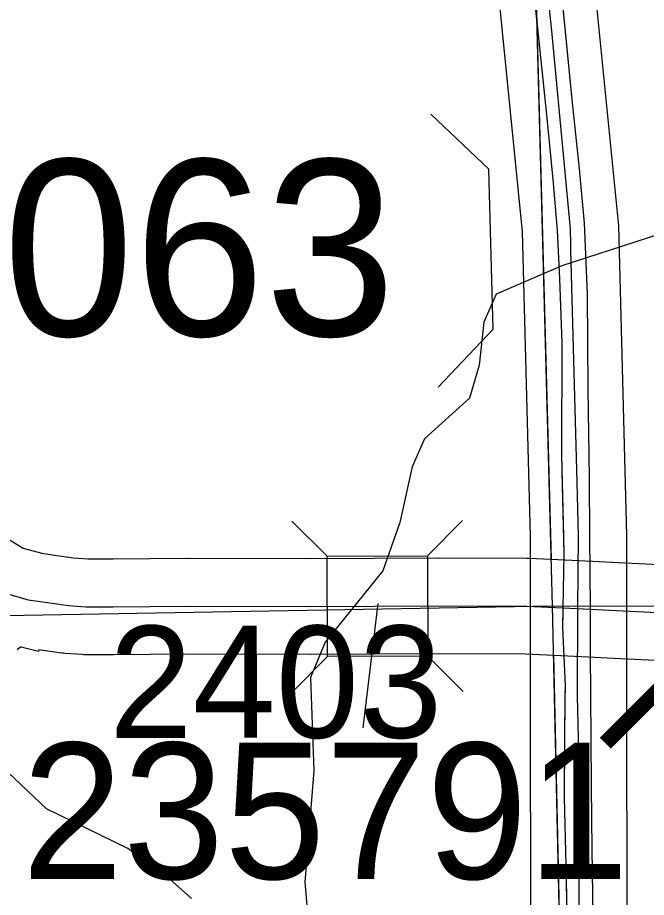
# Model space of a CAD drawing. Extents: x 23.6 to 68.7, y -63 to -29.
# Drawn here: x 44.452 to 44.845, y -54.804 to -54.254 of the extents above; entities that cross this region are included whole.
import ezdxf

# ---------------------------------------------------------------- set-up
doc = ezdxf.new("R2010")
doc.units = 0
for name, color, linetype in [('tdCoDivCarto', 7, 'Continuous'), ('tdCoHydroRiver', 7, 'Continuous'), ('tdCoPriCL', 7, 'Continuous'), ('tdCoPriDiv', 7, 'Continuous'), ('tdCoPrimary', 7, 'Continuous'), ('tdCoSecRdNmbr', 7, 'Continuous'), ('tdCoSecRteBand', 7, 'Continuous'), ('tdCoSecRteCL', 7, 'Continuous'), ('tdCoSectLine', 7, 'Continuous'), ('tdCoSectLinePart', 7, 'Continuous'), ('tdCoStrucDivPri', 7, 'Continuous'), ('tdCoStrucPriMaintName', 7, 'Continuous'), ('tdCoStrucSec', 7, 'Continuous'), ('tdCoStrucSecFHWANum', 7, 'Continuous'), ('tdCoSurfAsphalt', 7, 'Continuous'), ('tdCoSurfGravel', 7, 'Continuous'), ('tdCoTwpBndryShd', 7, 'Continuous'), ('tdStHwyPriRefPost1', 7, 'Continuous')]:
    doc.layers.add(name, color=color, linetype=linetype)

msp = doc.modelspace()

# ---------------------------------------------------------------- linework, layer by layer
at = {"layer": 'tdCoDivCarto'}
for p, q in [((44.77335, -54.22181), (44.77779, -54.26472)), ((44.799, -54.30505), (44.79209, -54.23502)), ((44.77779, -54.26472), (44.78272, -54.31256)), ((44.80368, -54.34845), (44.799, -54.30505)), ((44.78272, -54.31256), (44.78691, -54.35498)), ((44.80664, -54.38224), (44.80368, -54.34845)), ((44.78691, -54.35498), (44.78962, -54.38679)), ((44.80862, -54.42663), (44.80664, -54.38224)), ((44.78962, -54.38679), (44.7911, -54.41713)), ((44.7911, -54.41713), (44.79258, -54.45683)), ((44.80911, -54.48606), (44.80862, -54.42663)), ((44.79258, -54.45683), (44.79234, -54.52687)), ((44.80985, -54.54155), (44.80911, -54.48606)), ((44.79234, -54.52687), (44.7928, -54.54639)), ((44.80987, -54.54411), (44.80985, -54.54155)), ((44.8101, -54.57583), (44.80987, -54.54411)), ((44.7928, -54.54639), (44.7936, -54.58002)), ((44.7928, -54.54639), (44.7936, -54.58002)), ((44.81011, -54.57775), (44.8101, -54.57583)), ((44.81041, -54.62312), (44.81011, -54.57775)), ((44.81041, -54.62312), (44.81011, -54.57775)), ((44.7936, -54.58002), (44.79381, -54.58901)), ((44.79381, -54.58901), (44.79327, -54.62273)), ((44.79323, -54.62501), (44.79307, -54.63488)), ((44.79327, -54.62273), (44.79323, -54.62501)), ((44.81041, -54.62352), (44.81041, -54.62312)), ((44.81059, -54.64981), (44.81041, -54.62352)), ((44.79307, -54.63488), (44.79455, -54.67113)), ((44.81075, -54.67774), (44.81059, -54.64981)), ((44.79455, -54.67113), (44.79449, -54.67972)), ((44.79449, -54.67972), (44.79431, -54.70582)), ((44.79449, -54.67972), (44.79431, -54.70582)), ((44.81091, -54.70385), (44.81075, -54.67774)), ((44.81091, -54.70385), (44.81075, -54.67774)), ((44.81108, -54.73439), (44.81091, -54.70385)), ((44.79431, -54.70582), (44.79406, -54.74117)), ((44.81158, -54.77336), (44.81108, -54.73439)), ((44.79406, -54.74117), (44.79505, -54.78358)), ((44.81232, -54.82835), (44.81158, -54.77336)), ((44.79505, -54.78358), (44.79628, -54.84178))]:
    msp.add_line(p, q, dxfattribs=at)
for points in [[(44.75962, -53.87258), (44.76052, -53.92317), (44.76151, -53.95449), (44.76225, -54.00653), (44.762, -54.03341), (44.76324, -54.08075), (44.76447, -54.11059), (44.76545, -54.13476), (44.76817, -54.16855), (44.77335, -54.22181), (44.77779, -54.26472), (44.78272, -54.31256), (44.78691, -54.35498), (44.78962, -54.38679), (44.7911, -54.41713), (44.79258, -54.45683), (44.79234, -54.52687), (44.79275, -54.5444)], [(44.80987, -54.54411), (44.80985, -54.54155), (44.80911, -54.48606), (44.80862, -54.42663), (44.80664, -54.38224), (44.80368, -54.34845), (44.799, -54.30505), (44.79209, -54.23502), (44.78716, -54.18421), (44.78322, -54.14007), (44.78174, -54.10875), (44.78001, -54.07447), (44.77853, -54.0148), (44.77828, -53.96917), (44.7768, -53.90703), (44.77628, -53.87231)], [(44.80987, -54.54411), (44.80985, -54.54155), (44.80911, -54.48606), (44.80862, -54.42663), (44.80664, -54.38224), (44.80368, -54.34845), (44.799, -54.30505), (44.79209, -54.23502), (44.78716, -54.18421), (44.78322, -54.14007), (44.78174, -54.10875), (44.78001, -54.07447), (44.77853, -54.0148), (44.77828, -53.96917), (44.7768, -53.90703), (44.77628, -53.87231)], [(44.80987, -54.54411), (44.80985, -54.54155), (44.80911, -54.48606), (44.80862, -54.42663), (44.80664, -54.38224), (44.80368, -54.34845), (44.799, -54.30505), (44.79209, -54.23502), (44.78716, -54.18421), (44.78322, -54.14007), (44.78174, -54.10875), (44.78001, -54.07447), (44.77853, -54.0148), (44.77828, -53.96917), (44.7768, -53.90703), (44.77628, -53.87231)], [(44.75966, -53.87457), (44.76052, -53.92317), (44.76151, -53.95449), (44.76225, -54.00653), (44.762, -54.03341), (44.76324, -54.08075), (44.76447, -54.11059), (44.76545, -54.13476), (44.76817, -54.16855), (44.77335, -54.22181), (44.77779, -54.26472), (44.78272, -54.31256), (44.78691, -54.35498), (44.78962, -54.38679), (44.7911, -54.41713), (44.79258, -54.45683), (44.79234, -54.52687), (44.7928, -54.54639)], [(44.75966, -53.87457), (44.76052, -53.92317), (44.76151, -53.95449), (44.76225, -54.00653), (44.762, -54.03341), (44.76324, -54.08075), (44.76447, -54.11059), (44.76545, -54.13476), (44.76817, -54.16855), (44.77335, -54.22181), (44.77779, -54.26472), (44.78272, -54.31256), (44.78691, -54.35498), (44.78962, -54.38679), (44.7911, -54.41713), (44.79258, -54.45683), (44.79234, -54.52687), (44.7928, -54.54639)], [(44.79275, -54.5444), (44.79355, -54.57803)], [(44.81011, -54.57775), (44.8101, -54.57583), (44.80987, -54.54411)], [(44.81011, -54.57775), (44.8101, -54.57583), (44.80987, -54.54411)], [(44.81011, -54.57775), (44.8101, -54.57583), (44.80987, -54.54411)], [(44.7928, -54.54639), (44.7936, -54.58002)], [(44.81041, -54.62312), (44.81011, -54.57775)], [(44.81041, -54.62312), (44.81011, -54.57775)], [(44.7936, -54.58002), (44.79381, -54.58901), (44.79327, -54.62273), (44.79323, -54.62501)], [(44.7936, -54.58002), (44.79381, -54.58901), (44.79327, -54.62273), (44.79323, -54.62501)], [(44.79355, -54.57803), (44.79381, -54.58901), (44.79327, -54.62273), (44.79327, -54.62302)], [(44.79327, -54.62302), (44.79307, -54.63488), (44.79455, -54.67113), (44.79451, -54.67773)], [(44.79323, -54.62501), (44.79307, -54.63488), (44.79455, -54.67113), (44.79449, -54.67972)], [(44.79323, -54.62501), (44.79307, -54.63488), (44.79455, -54.67113), (44.79449, -54.67972)], [(44.81075, -54.67774), (44.81059, -54.64981), (44.81041, -54.62352), (44.81041, -54.62312)], [(44.81075, -54.67774), (44.81059, -54.64981), (44.81041, -54.62352), (44.81041, -54.62312)], [(44.81075, -54.67774), (44.81059, -54.64981), (44.81041, -54.62352), (44.81041, -54.62312)], [(44.79449, -54.67972), (44.79431, -54.70582)], [(44.79451, -54.67773), (44.79432, -54.70383)], [(44.81091, -54.70385), (44.81075, -54.67774)], [(44.81091, -54.70385), (44.81075, -54.67774)], [(44.79432, -54.70383), (44.79406, -54.74117), (44.79505, -54.78358), (44.79628, -54.84178), (44.79705, -54.87439), (44.79751, -54.89382), (44.79762, -54.91835), (44.79776, -54.95202), (44.79727, -55.00257), (44.79579, -55.06225), (44.79529, -55.11552), (44.79431, -55.16755), (44.79505, -55.23265), (44.79511, -55.23658)], [(44.81907, -55.63401), (44.81774, -55.58987), (44.81774, -55.54746), (44.81651, -55.4937), (44.81602, -55.45029), (44.81528, -55.41281), (44.81552, -55.35954), (44.81454, -55.30702), (44.8138, -55.24536), (44.81306, -55.19728), (44.81281, -55.15708), (44.81232, -55.11442), (44.8133, -55.06287), (44.81429, -55.00517), (44.81478, -54.94796), (44.81466, -54.92473), (44.81454, -54.90283), (44.81432, -54.87674), (44.81429, -54.87249), (44.81232, -54.82835), (44.81158, -54.77336), (44.81108, -54.73439), (44.81091, -54.70385)], [(44.81907, -55.63401), (44.81774, -55.58987), (44.81774, -55.54746), (44.81651, -55.4937), (44.81602, -55.45029), (44.81528, -55.41281), (44.81552, -55.35954), (44.81454, -55.30702), (44.8138, -55.24536), (44.81306, -55.19728), (44.81281, -55.15708), (44.81232, -55.11442), (44.8133, -55.06287), (44.81429, -55.00517), (44.81478, -54.94796), (44.81466, -54.92473), (44.81454, -54.90283), (44.81432, -54.87674), (44.81429, -54.87249), (44.81232, -54.82835), (44.81158, -54.77336), (44.81108, -54.73439), (44.81091, -54.70385)], [(44.81907, -55.63401), (44.81774, -55.58987), (44.81774, -55.54746), (44.81651, -55.4937), (44.81602, -55.45029), (44.81528, -55.41281), (44.81552, -55.35954), (44.81454, -55.30702), (44.8138, -55.24536), (44.81306, -55.19728), (44.81281, -55.15708), (44.81232, -55.11442), (44.8133, -55.06287), (44.81429, -55.00517), (44.81478, -54.94796), (44.81466, -54.92473), (44.81454, -54.90283), (44.81432, -54.87674), (44.81429, -54.87249), (44.81232, -54.82835), (44.81158, -54.77336), (44.81108, -54.73439), (44.81091, -54.70385)], [(44.79431, -54.70582), (44.79406, -54.74117), (44.79505, -54.78358), (44.79628, -54.84178), (44.79705, -54.87439), (44.79751, -54.89382), (44.79762, -54.91835), (44.79776, -54.95202), (44.79727, -55.00257), (44.79579, -55.06225), (44.79529, -55.11552), (44.79431, -55.16755), (44.79505, -55.23265), (44.79515, -55.23857)], [(44.79431, -54.70582), (44.79406, -54.74117), (44.79505, -54.78358), (44.79628, -54.84178), (44.79705, -54.87439), (44.79751, -54.89382), (44.79762, -54.91835), (44.79776, -54.95202), (44.79727, -55.00257), (44.79579, -55.06225), (44.79529, -55.11552), (44.79431, -55.16755), (44.79505, -55.23265), (44.79515, -55.23857)]]:
    msp.add_lwpolyline(points, dxfattribs=at)
at = {"layer": 'tdCoHydroRiver'}
for points in [[(45.00335, -54.34066), (44.79247, -54.40897), (44.7516, -54.42672), (44.74387, -54.44416), (44.74097, -54.47102), (44.73485, -54.4916), (44.70668, -54.51713), (44.69895, -54.53457), (44.69139, -54.56937), (44.68063, -54.59947), (44.64474, -54.64401), (44.63548, -54.66619), (44.63762, -54.72458), (44.63196, -54.7941), (44.6355, -54.83511)], [(44.56102, -54.80424), (44.54351, -54.78862), (44.52126, -54.77304), (44.47051, -54.74828), (44.42591, -54.70607)]]:
    msp.add_lwpolyline(points, dxfattribs=at)
at = {"layer": 'tdCoPriCL'}
msp.add_lwpolyline([(44.8036, -54.87403), (44.80302, -54.7039), (44.80234, -54.67779), (44.80248, -54.62317), (44.80305, -54.57779), (44.80209, -54.54417), (44.79824, -54.39913), (44.79819, -54.39702), (44.79814, -54.39536), (44.79789, -54.38578), (44.78623, -54.26217), (44.77401, -54.1462), (44.76828, -53.87242), (44.75982, -53.61969), (44.75676, -53.47795), (44.75028, -52.94343), (44.74998, -52.91881), (44.74914, -52.87058), (44.7494, -52.62076), (44.74955, -52.58664)], dxfattribs=at)
at = {"layer": 'tdCoPriDiv'}
for points in [[(44.77442, -55.34671), (44.77306, -54.70433), (44.77308, -54.57802), (44.76796, -54.38758), (44.74408, -54.14808), (44.73832, -53.87323), (44.72987, -53.6205), (44.72002, -52.91925), (44.71944, -52.62066), (44.71579, -52.15275), (44.70741, -51.9351), (44.70025, -51.5156), (44.69483, -51.27524), (44.69208, -51.23116), (44.67958, -51.13478)], [(44.74004, -51.13439), (44.75184, -51.22543), (44.75479, -51.2727), (44.76024, -51.51441), (44.76739, -51.93343), (44.77577, -52.1513), (44.77944, -52.62083), (44.78001, -52.91836), (44.78985, -53.61885), (44.7983, -53.8716), (44.80401, -54.1443), (44.82789, -54.38397), (44.83309, -54.57755), (44.83306, -54.70345), (44.83442, -55.34588)]]:
    msp.add_lwpolyline(points, dxfattribs=at)
at = {"layer": 'tdCoPrimary'}
for p, q in [((44.7928, -54.54639), (44.7936, -54.58002)), ((44.7928, -54.54639), (44.7936, -54.58002)), ((44.81041, -54.62312), (44.81011, -54.57775)), ((44.81041, -54.62312), (44.81011, -54.57775)), ((44.79449, -54.67972), (44.79431, -54.70582)), ((44.79449, -54.67972), (44.79431, -54.70582)), ((44.81091, -54.70385), (44.81075, -54.67774)), ((44.81091, -54.70385), (44.81075, -54.67774))]:
    msp.add_line(p, q, dxfattribs=at)
for points in [[(44.80987, -54.54411), (44.80985, -54.54155), (44.80911, -54.48606), (44.80862, -54.42663), (44.80664, -54.38224), (44.80368, -54.34845), (44.799, -54.30505), (44.79209, -54.23502), (44.78716, -54.18421), (44.78322, -54.14007), (44.78174, -54.10875), (44.78001, -54.07447), (44.77853, -54.0148), (44.77828, -53.96917), (44.7768, -53.90703), (44.77628, -53.87231)], [(44.80987, -54.54411), (44.80985, -54.54155), (44.80911, -54.48606), (44.80862, -54.42663), (44.80664, -54.38224), (44.80368, -54.34845), (44.799, -54.30505), (44.79209, -54.23502), (44.78716, -54.18421), (44.78322, -54.14007), (44.78174, -54.10875), (44.78001, -54.07447), (44.77853, -54.0148), (44.77828, -53.96917), (44.7768, -53.90703), (44.77628, -53.87231)], [(44.75966, -53.87457), (44.76052, -53.92317), (44.76151, -53.95449), (44.76225, -54.00653), (44.762, -54.03341), (44.76324, -54.08075), (44.76447, -54.11059), (44.76545, -54.13476), (44.76817, -54.16855), (44.77335, -54.22181), (44.77779, -54.26472), (44.78272, -54.31256), (44.78691, -54.35498), (44.78962, -54.38679), (44.7911, -54.41713), (44.79258, -54.45683), (44.79234, -54.52687), (44.7928, -54.54639)], [(44.75966, -53.87457), (44.76052, -53.92317), (44.76151, -53.95449), (44.76225, -54.00653), (44.762, -54.03341), (44.76324, -54.08075), (44.76447, -54.11059), (44.76545, -54.13476), (44.76817, -54.16855), (44.77335, -54.22181), (44.77779, -54.26472), (44.78272, -54.31256), (44.78691, -54.35498), (44.78962, -54.38679), (44.7911, -54.41713), (44.79258, -54.45683), (44.79234, -54.52687), (44.7928, -54.54639)], [(44.77335, -54.22181), (44.77779, -54.26472), (44.78272, -54.31256), (44.78691, -54.35498), (44.78962, -54.38679), (44.7911, -54.41713), (44.79258, -54.45683), (44.79234, -54.52687), (44.7928, -54.54639), (44.7936, -54.58002), (44.79381, -54.58901), (44.79327, -54.62273), (44.79323, -54.62501), (44.79307, -54.63488), (44.79455, -54.67113), (44.79449, -54.67972), (44.79431, -54.70582), (44.79406, -54.74117), (44.79505, -54.78358), (44.79628, -54.84178)], [(44.81232, -54.82835), (44.81158, -54.77336), (44.81108, -54.73439), (44.81091, -54.70385), (44.81075, -54.67774), (44.81059, -54.64981), (44.81041, -54.62352), (44.81041, -54.62312), (44.81011, -54.57775), (44.8101, -54.57583), (44.80987, -54.54411), (44.80985, -54.54155), (44.80911, -54.48606), (44.80862, -54.42663), (44.80664, -54.38224), (44.80368, -54.34845), (44.799, -54.30505), (44.79209, -54.23502)], [(44.81011, -54.57775), (44.8101, -54.57583), (44.80987, -54.54411)], [(44.81011, -54.57775), (44.8101, -54.57583), (44.80987, -54.54411)], [(44.7936, -54.58002), (44.79381, -54.58901), (44.79327, -54.62273), (44.79323, -54.62501)], [(44.7936, -54.58002), (44.79381, -54.58901), (44.79327, -54.62273), (44.79323, -54.62501)], [(44.79323, -54.62501), (44.79307, -54.63488), (44.79455, -54.67113), (44.79449, -54.67972)], [(44.79323, -54.62501), (44.79307, -54.63488), (44.79455, -54.67113), (44.79449, -54.67972)], [(44.81075, -54.67774), (44.81059, -54.64981), (44.81041, -54.62352), (44.81041, -54.62312)], [(44.81075, -54.67774), (44.81059, -54.64981), (44.81041, -54.62352), (44.81041, -54.62312)], [(44.81907, -55.63401), (44.81774, -55.58987), (44.81774, -55.54746), (44.81651, -55.4937), (44.81602, -55.45029), (44.81528, -55.41281), (44.81552, -55.35954), (44.81454, -55.30702), (44.8138, -55.24536), (44.81306, -55.19728), (44.81281, -55.15708), (44.81232, -55.11442), (44.8133, -55.06287), (44.81429, -55.00517), (44.81478, -54.94796), (44.81466, -54.92473), (44.81454, -54.90283), (44.81432, -54.87674), (44.81429, -54.87249), (44.81232, -54.82835), (44.81158, -54.77336), (44.81108, -54.73439), (44.81091, -54.70385)], [(44.81907, -55.63401), (44.81774, -55.58987), (44.81774, -55.54746), (44.81651, -55.4937), (44.81602, -55.45029), (44.81528, -55.41281), (44.81552, -55.35954), (44.81454, -55.30702), (44.8138, -55.24536), (44.81306, -55.19728), (44.81281, -55.15708), (44.81232, -55.11442), (44.8133, -55.06287), (44.81429, -55.00517), (44.81478, -54.94796), (44.81466, -54.92473), (44.81454, -54.90283), (44.81432, -54.87674), (44.81429, -54.87249), (44.81232, -54.82835), (44.81158, -54.77336), (44.81108, -54.73439), (44.81091, -54.70385)], [(44.79431, -54.70582), (44.79406, -54.74117), (44.79505, -54.78358), (44.79628, -54.84178), (44.79705, -54.87439), (44.79751, -54.89382), (44.79762, -54.91835), (44.79776, -54.95202), (44.79727, -55.00257), (44.79579, -55.06225), (44.79529, -55.11552), (44.79431, -55.16755), (44.79505, -55.23265), (44.79515, -55.23857)], [(44.79431, -54.70582), (44.79406, -54.74117), (44.79505, -54.78358), (44.79628, -54.84178), (44.79705, -54.87439), (44.79751, -54.89382), (44.79762, -54.91835), (44.79776, -54.95202), (44.79727, -55.00257), (44.79579, -55.06225), (44.79529, -55.11552), (44.79431, -55.16755), (44.79505, -55.23265), (44.79515, -55.23857)]]:
    msp.add_lwpolyline(points, dxfattribs=at)
at = {"layer": 'tdCoSecRteBand'}
for points in [[(44.43395, -54.57214), (44.45582, -54.58544), (44.46762, -54.58853), (44.47538, -54.58969), (44.4873, -54.59133), (44.49623, -54.59195), (44.51207, -54.59209), (44.5582, -54.59165), (44.55837, -54.59164), (44.55855, -54.59164), (44.6356, -54.59179), (44.71537, -54.59149), (44.71547, -54.59149), (44.71558, -54.59149), (44.77068, -54.59168), (44.77132, -54.59168), (44.77197, -54.59171), (44.79466, -54.59276), (44.81181, -54.59356), (44.82365, -54.59411), (44.82372, -54.59411), (44.82379, -54.59411), (44.86179, -54.59605)], [(44.85934, -54.656), (44.82081, -54.65404), (44.80902, -54.65349), (44.79188, -54.6527), (44.76983, -54.65167), (44.71549, -54.65149), (44.63574, -54.65179), (44.63566, -54.65179), (44.63557, -54.65179), (44.55861, -54.65164), (44.51238, -54.65209), (44.5121, -54.6521), (44.51182, -54.65209), (44.49479, -54.65194), (44.49389, -54.65194), (44.49298, -54.65187), (44.48213, -54.65112), (44.48112, -54.65105), (44.48011, -54.65091), (44.467, -54.6491), (44.46683, -54.64908), (44.46665, -54.64905), (44.4657, -54.64891), (44.46543, -54.64997), (44.45555, -54.64739), (44.4546, -54.64724), (44.45415, -54.64718), (44.45343, -54.64778), (44.45217, -54.64883)]]:
    msp.add_lwpolyline(points, dxfattribs=at)
at = {"layer": 'tdCoSecRteCL'}
msp.add_lwpolyline([(44.44398, -54.61336), (44.45905, -54.61758), (44.4711, -54.61938), (44.48421, -54.62119), (44.49506, -54.62195), (44.51208, -54.6221), (44.55849, -54.62164), (44.63563, -54.62179), (44.71548, -54.62149), (44.77058, -54.62168), (44.79327, -54.62273), (44.81041, -54.62352), (44.82226, -54.62407), (44.86087, -54.62604), (44.91975, -54.62669), (44.96686, -54.62604), (45.03032, -54.62451), (45.17884, -54.62298), (45.25517, -54.62298), (45.26867, -54.62281)], dxfattribs=at)
at = {"layer": 'tdCoSectLine'}
for points in [[(44.75986, -53.61968), (44.78663, -54.62135)], [(43.77628, -54.63914), (43.78435, -54.63906), (44.78663, -54.62135)], [(44.78663, -54.62135), (45.76837, -54.62242)], [(44.78663, -54.62135), (44.80886, -55.62407)]]:
    msp.add_lwpolyline(points, dxfattribs=at)
at = {"layer": 'tdCoSectLinePart'}
for points in [[(44.75986, -53.61968), (44.78585, -54.59242)], [(44.78732, -54.65252), (44.80886, -55.62407)]]:
    msp.add_lwpolyline(points, dxfattribs=at)
at = {"layer": 'tdCoStrucDivPri'}
msp.add_lwpolyline([(44.71517, -54.48482), (44.74958, -54.44854), (44.74692, -54.34858), (44.71064, -54.31417)], dxfattribs=at)
at = {"layer": 'tdCoStrucSec'}
for p, q in [((44.64592, -54.59045), (44.62371, -54.5684)), ((44.70852, -54.59021), (44.73057, -54.56799)), ((44.64616, -54.65304), (44.62411, -54.67526)), ((44.70876, -54.65281), (44.73098, -54.67486))]:
    msp.add_line(p, q, dxfattribs=at)
msp.add_lwpolyline([(44.64592, -54.59045), (44.70852, -54.59021), (44.70876, -54.65281), (44.64616, -54.65304)], close=True, dxfattribs=at)
at = {"layer": 'tdCoStrucSecFHWANum'}
msp.add_line((44.66837, -54.69758), (44.67767, -54.62003), dxfattribs=at)
at = {"layer": 'tdCoSurfAsphalt'}
msp.add_lwpolyline([(44.44398, -54.61336), (44.45905, -54.61758), (44.4711, -54.61938), (44.48421, -54.62119), (44.49506, -54.62195), (44.51208, -54.6221), (44.55849, -54.62164), (44.63563, -54.62179), (44.71548, -54.62149), (44.77058, -54.62168), (44.79327, -54.62273)], dxfattribs=at)
at = {"layer": 'tdCoSurfGravel'}
msp.add_line((44.79327, -54.62273), (44.81041, -54.62352), dxfattribs=at)
msp.add_lwpolyline([(44.81041, -54.62352), (44.82226, -54.62407), (44.86087, -54.62604), (44.91975, -54.62669), (44.96686, -54.62604), (45.03032, -54.62451), (45.17884, -54.62298), (45.25517, -54.62298), (45.26867, -54.62281), (45.32299, -54.62211), (45.45494, -54.62255), (45.58841, -54.62211), (45.73278, -54.62255), (45.76871, -54.62243), (45.86669, -54.62211), (45.98162, -54.62146), (46.01694, -54.62146)], dxfattribs=at)
at = {"layer": 'tdCoTwpBndryShd'}
msp.add_lwpolyline([(43.71876, -49.84409), (43.72061, -50.07095), (44.55313, -50.05574), (44.57062, -50.16586), (44.65206, -50.59761), (44.72461, -51.08943), (44.72931, -51.57958), (44.7461, -52.18403), (44.74944, -52.62075), (44.75986, -53.61968), (44.78663, -54.62135), (44.80886, -55.62407), (44.80372, -55.62236), (44.80372, -55.62412), (44.80585, -56.62306), (44.83051, -57.63507)], dxfattribs=at)

# ---------------------------------------------------------------- texts
at = {"layer": 'tdCoSecRdNmbr'}
msp.add_text('2403', height=0.07, rotation=0.0346, dxfattribs=at).set_placement((44.50964, -54.70392))
at = {"layer": 'tdCoStrucPriMaintName'}
msp.add_text('62573S063', height=0.11, dxfattribs=at).set_placement((43.93613, -54.45266))
msp.add_text('62573S063', height=0.11, dxfattribs=at).set_placement((43.93613, -54.45266))
msp.add_text('62573S063', height=0.11, dxfattribs=at).set_placement((43.93613, -54.45266))
at = {"layer": 'tdCoStrucSecFHWANum'}
msp.add_text('235791', height=0.085, dxfattribs=at).set_placement((44.4551, -54.79199))
at = {"layer": 'tdStHwyPriRefPost1'}
msp.add_text('‒‒57', height=0.1, rotation=45, dxfattribs=at).set_placement((44.84585, -54.73332))

doc.saveas('drawing.dxf')
